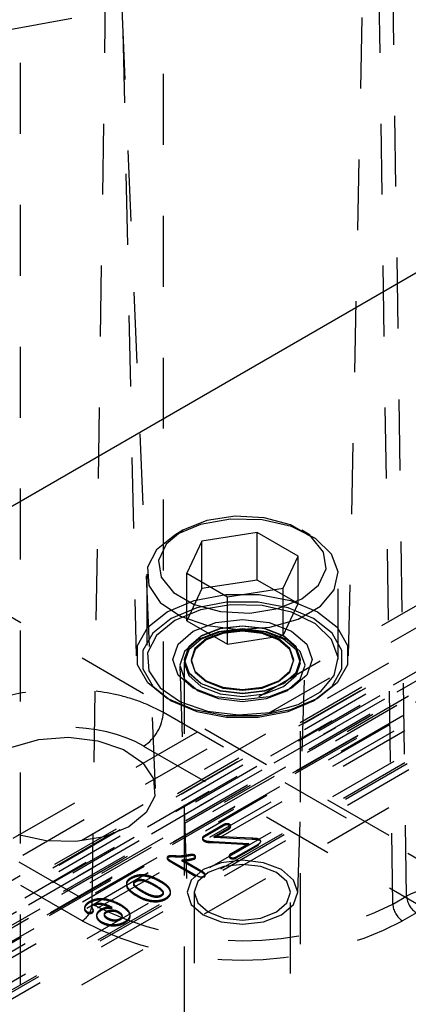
# Model space of a CAD drawing. Header units: inches. Extents: x 1907 to 2452, y -210 to -54.
# Tile 545 of 656: x 2011.251 to 2011.799, y -194.797 to -193.409. Entities that reach past the tile are written whole.
import ezdxf

# ---------------------------------------------------------------- set-up
doc = ezdxf.new("R2010")
doc.units = ezdxf.units.IN
doc.header["$LTSCALE"] = 0.5
doc.header["$MEASUREMENT"] = 0
doc.linetypes.add('HIDDEN', pattern=[0.225, 0.15, -0.075])
doc.layers.add('SID-M-H', color=4, linetype='HIDDEN')
doc.layers.add('SID-M-S', color=105, linetype='Continuous')

msp = doc.modelspace()

# ---------------------------------------------------------------- linework, layer by layer
at = {"layer": 'SID-M-H'}
for p, q in [((2012.98429, -195.25915), (1991.78034, -183.01837)), ((2011.45345, -194.38554), (2011.45345, -192.76163)), ((2011.252, -195.57012), (2011.252, -192.98005)), ((2011.3877, -193.02648), (2011.41506, -194.30586)), ((2011.71466, -194.30586), (2011.74201, -193.02648)), ((2011.79634, -194.64434), (2011.77301, -193.08741)), ((2011.35285, -194.65559), (2011.37619, -193.09866)), ((2011.77686, -194.65559), (2011.75353, -193.09866)), ((2011.44222, -194.49255), (2011.39247, -193.32953)), ((2011.32414, -193.40732), (2011.22658, -193.4252)), ((2012.54045, -193.8134), (2010.20199, -195.16337)), ((2010.21589, -195.18662), (2012.55435, -193.83666)), ((2012.59673, -193.85503), (2010.25827, -195.20499)), ((2012.59917, -193.85012), (2010.26071, -195.20009)), ((2010.26661, -195.20067), (2012.60507, -193.8507)), ((2012.60493, -193.86003), (2010.26647, -195.21)), ((2012.62461, -193.86198), (2010.28615, -195.21195)), ((2010.29352, -195.21621), (2012.63199, -193.86624)), ((2010.25842, -195.22529), (2012.59688, -193.87532)), ((2012.64874, -193.87591), (2010.31028, -195.22588)), ((2012.55703, -193.89725), (2010.21857, -195.24721)), ((2010.27098, -195.24166), (2012.60945, -193.89169)), ((2012.61108, -193.8882), (2010.27261, -195.23817)), ((2012.61501, -193.88859), (2010.27655, -195.23856)), ((2010.31862, -195.23983), (2012.65708, -193.88987)), ((2010.22413, -195.25652), (2012.56259, -193.90655)), ((2010.30034, -195.25229), (2012.6388, -193.90232)), ((2012.64437, -193.91185), (2010.30591, -195.26182)), ((2012.65972, -193.9116), (2010.32126, -195.26156)), ((2012.58822, -193.92134), (2010.24975, -195.27131)), ((2010.25369, -195.2717), (2012.59215, -193.92173)), ((2012.5935, -193.91796), (2010.25504, -195.26793)), ((2010.25531, -195.26842), (2012.59378, -193.91846)), ((2010.30654, -195.30409), (2012.645, -193.95412)), ((2012.66004, -193.95671), (2010.32157, -195.30668)), ((2012.6631, -193.95814), (2010.32464, -195.30811)), ((2010.32714, -195.31598), (2012.6656, -193.96601)), ((2011.50556, -194.12057), (2011.4694, -194.13548)), ((2011.51473, -194.11514), (2011.48099, -194.12878)), ((2011.54816, -194.11325), (2011.50556, -194.12057)), ((2011.55452, -194.10899), (2011.51473, -194.11514)), ((2011.59256, -194.11431), (2011.54816, -194.11325)), ((2011.59555, -194.11106), (2011.55452, -194.10899)), ((2011.63396, -194.12364), (2011.59256, -194.11431)), ((2011.63288, -194.12111), (2011.59555, -194.11106)), ((2011.48099, -194.12878), (2011.45737, -194.14826)), ((2011.48098, -194.12879), (2011.46938, -194.13549)), ((2011.58587, -194.13192), (2011.50745, -194.14405)), ((2011.64328, -194.16506), (2011.58587, -194.13192)), ((2011.58587, -194.19888), (2011.58587, -194.13192)), ((2011.66201, -194.13793), (2011.63288, -194.12111)), ((2011.66787, -194.14022), (2011.63396, -194.12364)), ((2011.66033, -194.13549), (2011.64873, -194.12879)), ((2011.4694, -194.13548), (2011.44357, -194.15636)), ((2011.45737, -194.14826), (2011.44671, -194.17123)), ((2011.50745, -194.14405), (2011.48643, -194.18933)), ((2011.50745, -194.21101), (2011.50745, -194.14405)), ((2011.67941, -194.15948), (2011.66201, -194.13793)), ((2011.69062, -194.16226), (2011.66787, -194.14022)), ((2011.44357, -194.15636), (2011.43089, -194.18095)), ((2011.683, -194.18316), (2011.67941, -194.15948)), ((2011.69974, -194.18737), (2011.69062, -194.16226)), ((2011.44671, -194.17123), (2011.4503, -194.19492)), ((2011.62227, -194.21034), (2011.64328, -194.16506)), ((2011.64328, -194.23202), (2011.64328, -194.16506)), ((2011.43089, -194.18095), (2011.43273, -194.20658)), ((2011.48643, -194.18933), (2011.54384, -194.22247)), ((2011.48643, -194.25628), (2011.48643, -194.18933)), ((2011.67234, -194.20613), (2011.683, -194.18316)), ((2011.69424, -194.21282), (2011.69974, -194.18737)), ((2011.42986, -194.19059), (2011.42986, -194.31111)), ((2011.4503, -194.19492), (2011.4677, -194.21647)), ((2011.58587, -194.19888), (2011.50745, -194.21101)), ((2011.64328, -194.23202), (2011.58587, -194.19888)), ((2011.69986, -194.31111), (2011.69986, -194.19059)), ((2011.43273, -194.20658), (2011.44888, -194.23048)), ((2011.4677, -194.21647), (2011.49683, -194.23328)), ((2011.50745, -194.21101), (2011.48643, -194.25628)), ((2011.54384, -194.22247), (2011.62227, -194.21034)), ((2011.62227, -194.27729), (2011.62227, -194.21034)), ((2011.64872, -194.22561), (2011.67234, -194.20613)), ((2011.67473, -194.23587), (2011.69424, -194.21282)), ((2011.44888, -194.23048), (2011.47761, -194.25006)), ((2011.45892, -194.24364), (2011.49684, -194.22773)), ((2011.49684, -194.22773), (2011.54142, -194.21937)), ((2011.54265, -194.23018), (2011.50042, -194.2381)), ((2011.54142, -194.21937), (2011.58829, -194.21937)), ((2011.58706, -194.23018), (2011.54265, -194.23018)), ((2011.54384, -194.28943), (2011.54384, -194.22247)), ((2011.6293, -194.2381), (2011.58706, -194.23018)), ((2011.58829, -194.21937), (2011.63287, -194.22773)), ((2011.61498, -194.23925), (2011.64872, -194.22561)), ((2011.62227, -194.27729), (2011.64328, -194.23202)), ((2011.63287, -194.22773), (2011.67079, -194.24364)), ((2011.43137, -194.26553), (2011.45892, -194.24364)), ((2011.50042, -194.2381), (2011.46449, -194.25317)), ((2011.50556, -194.24109), (2011.4694, -194.256)), ((2011.49683, -194.23328), (2011.53416, -194.24333)), ((2011.54816, -194.23377), (2011.50556, -194.24109)), ((2011.53416, -194.24333), (2011.57519, -194.2454)), ((2011.59256, -194.23483), (2011.54816, -194.23377)), ((2011.57519, -194.2454), (2011.61498, -194.23925)), ((2011.63396, -194.24416), (2011.59256, -194.23483)), ((2011.66522, -194.25317), (2011.6293, -194.2381)), ((2011.66787, -194.26074), (2011.63396, -194.24416)), ((2011.6433, -194.25401), (2011.67473, -194.23587)), ((2011.67079, -194.24364), (2011.69834, -194.26553)), ((2011.46449, -194.25317), (2011.43839, -194.27391)), ((2011.4694, -194.256), (2011.44357, -194.27688)), ((2011.47761, -194.25006), (2011.51578, -194.26319)), ((2011.48643, -194.25628), (2011.54384, -194.28943)), ((2011.49544, -194.27103), (2011.52729, -194.25875)), ((2011.52729, -194.25875), (2011.56486, -194.25444)), ((2011.56486, -194.25444), (2011.60242, -194.25875)), ((2011.60242, -194.25875), (2011.63427, -194.27103)), ((2011.60338, -194.26528), (2011.6433, -194.25401)), ((2011.69132, -194.27391), (2011.66522, -194.25317)), ((2011.41689, -194.29126), (2011.43137, -194.26553)), ((2011.47416, -194.28942), (2011.49544, -194.27103)), ((2011.53105, -194.27182), (2011.5024, -194.28288)), ((2011.53348, -194.26737), (2011.50687, -194.27764)), ((2011.53348, -194.2677), (2011.50687, -194.27796)), ((2011.53348, -194.27186), (2011.50687, -194.28212)), ((2011.53712, -194.27278), (2011.51362, -194.28185)), ((2011.51578, -194.26319), (2011.55928, -194.26845)), ((2011.56486, -194.26794), (2011.53105, -194.27182)), ((2011.56486, -194.26377), (2011.53348, -194.26737)), ((2011.56486, -194.26409), (2011.53348, -194.2677)), ((2011.56486, -194.26825), (2011.53348, -194.27186)), ((2011.56486, -194.2696), (2011.53712, -194.27278)), ((2011.56486, -194.271), (2011.53723, -194.27417)), ((2011.55928, -194.26845), (2011.60338, -194.26528)), ((2011.59624, -194.26737), (2011.56486, -194.26377)), ((2011.59624, -194.2677), (2011.56486, -194.26409)), ((2011.59866, -194.27182), (2011.56486, -194.26794)), ((2011.59624, -194.27186), (2011.56486, -194.26825)), ((2011.59259, -194.27278), (2011.56486, -194.2696)), ((2011.59248, -194.27417), (2011.56486, -194.271)), ((2011.6161, -194.28185), (2011.59259, -194.27278)), ((2011.62284, -194.27764), (2011.59624, -194.26737)), ((2011.62284, -194.27796), (2011.59624, -194.2677)), ((2011.62284, -194.28212), (2011.59624, -194.27186)), ((2011.62732, -194.28288), (2011.59866, -194.27182)), ((2011.63427, -194.27103), (2011.65555, -194.28942)), ((2011.69062, -194.28278), (2011.66787, -194.26074)), ((2011.69834, -194.26553), (2011.71282, -194.29126)), ((2011.43839, -194.27391), (2011.42466, -194.29829)), ((2011.44357, -194.27688), (2011.43089, -194.30147)), ((2011.5024, -194.28288), (2011.48325, -194.29942)), ((2011.50687, -194.27764), (2011.4891, -194.29299)), ((2011.50687, -194.27796), (2011.4891, -194.29331)), ((2011.50687, -194.28212), (2011.4891, -194.29748)), ((2011.51362, -194.28185), (2011.49791, -194.29542)), ((2011.51381, -194.28321), (2011.49816, -194.29673)), ((2011.53723, -194.27417), (2011.51381, -194.28321)), ((2011.54384, -194.28943), (2011.62227, -194.27729)), ((2011.61591, -194.28321), (2011.59248, -194.27417)), ((2011.63156, -194.29673), (2011.61591, -194.28321)), ((2011.63181, -194.29542), (2011.6161, -194.28185)), ((2011.64061, -194.29299), (2011.62284, -194.27764)), ((2011.64061, -194.29331), (2011.62284, -194.27796)), ((2011.64061, -194.29748), (2011.62284, -194.28212)), ((2011.64646, -194.29942), (2011.62732, -194.28288)), ((2011.69974, -194.30789), (2011.69062, -194.28278)), ((2011.70505, -194.29829), (2011.69132, -194.27391)), ((2010.299, -195.16547), (2011.799, -194.29954)), ((2011.41689, -194.31832), (2011.41689, -194.29126)), ((2011.42466, -194.29829), (2011.42466, -194.32393)), ((2011.46669, -194.31111), (2011.47416, -194.28942)), ((2011.48325, -194.29942), (2011.47652, -194.31893)), ((2011.4891, -194.29299), (2011.48286, -194.31111)), ((2011.4891, -194.29331), (2011.48286, -194.31143)), ((2011.4891, -194.29748), (2011.48286, -194.31559)), ((2011.49791, -194.29542), (2011.49239, -194.31143)), ((2011.49816, -194.29673), (2011.49266, -194.31268)), ((2011.63705, -194.31268), (2011.63156, -194.29673)), ((2011.63732, -194.31143), (2011.63181, -194.29542)), ((2011.64686, -194.31111), (2011.64061, -194.29299)), ((2011.64686, -194.31143), (2011.64061, -194.29331)), ((2011.64686, -194.31559), (2011.64061, -194.29748)), ((2011.65319, -194.31893), (2011.64646, -194.29942)), ((2011.65555, -194.28942), (2011.66303, -194.31111)), ((2011.70505, -194.32393), (2011.70505, -194.29829)), ((2011.71282, -194.29126), (2011.71282, -194.31832)), ((2011.43089, -194.30147), (2011.43273, -194.3271)), ((2011.47416, -194.3328), (2011.46669, -194.31111)), ((2011.48286, -194.31111), (2011.48286, -194.31143)), ((2011.48286, -194.31111), (2011.4891, -194.32922)), ((2011.48286, -194.31143), (2011.4891, -194.32955)), ((2011.49239, -194.31143), (2011.49791, -194.32744)), ((2011.49266, -194.31268), (2011.49816, -194.32863)), ((2011.63156, -194.32863), (2011.63705, -194.31268)), ((2011.63181, -194.32744), (2011.63732, -194.31143)), ((2011.64061, -194.32922), (2011.64686, -194.31111)), ((2011.64061, -194.32955), (2011.64686, -194.31143)), ((2011.64686, -194.31143), (2011.64686, -194.31111)), ((2011.66303, -194.31111), (2011.65555, -194.3328)), ((2011.69424, -194.33335), (2011.69974, -194.30789)), ((2011.43137, -194.34405), (2011.41689, -194.31832)), ((2011.42466, -194.32393), (2011.43839, -194.34831)), ((2011.43273, -194.3271), (2011.44888, -194.351)), ((2011.47652, -194.31893), (2011.48325, -194.33845)), ((2011.47654, -194.31988), (2011.4868, -194.63985)), ((2011.48286, -194.31559), (2011.48286, -194.91208)), ((2011.48286, -194.31559), (2011.4891, -194.33371)), ((2011.49791, -194.32744), (2011.51362, -194.34101)), ((2011.49816, -194.32863), (2011.51381, -194.34215)), ((2011.61591, -194.34215), (2011.63156, -194.32863)), ((2011.6161, -194.34101), (2011.63181, -194.32744)), ((2011.64061, -194.33371), (2011.64686, -194.31559)), ((2011.64291, -194.63985), (2011.65317, -194.31988)), ((2011.64646, -194.33845), (2011.65319, -194.31893)), ((2011.64686, -194.91208), (2011.64686, -194.31559)), ((2011.69132, -194.34831), (2011.70505, -194.32393)), ((2011.71282, -194.31832), (2011.69834, -194.34405)), ((2011.49544, -194.35118), (2011.47416, -194.3328)), ((2011.48325, -194.33845), (2011.5024, -194.35499)), ((2011.4891, -194.32922), (2011.50687, -194.34458)), ((2011.4891, -194.32955), (2011.50687, -194.3449)), ((2011.4891, -194.33371), (2011.50687, -194.34906)), ((2011.51362, -194.34101), (2011.53712, -194.35008)), ((2011.51381, -194.34215), (2011.53723, -194.35118)), ((2011.59248, -194.35118), (2011.61591, -194.34215)), ((2011.59259, -194.35008), (2011.6161, -194.34101)), ((2011.62284, -194.34458), (2011.64061, -194.32922)), ((2011.62284, -194.3449), (2011.64061, -194.32955)), ((2011.62284, -194.34906), (2011.64061, -194.33371)), ((2011.62732, -194.35499), (2011.64646, -194.33845)), ((2011.65555, -194.3328), (2011.63427, -194.35118)), ((2011.67473, -194.35639), (2011.69424, -194.33335)), ((2011.45892, -194.36595), (2011.43137, -194.34405)), ((2011.43839, -194.34831), (2011.46449, -194.36905)), ((2011.44888, -194.351), (2011.47761, -194.37058)), ((2011.52729, -194.36347), (2011.49544, -194.35118)), ((2011.5024, -194.35499), (2011.53105, -194.36605)), ((2011.50687, -194.34458), (2011.53348, -194.35484)), ((2011.50687, -194.3449), (2011.53348, -194.35516)), ((2011.50687, -194.34906), (2011.53348, -194.35932)), ((2011.53348, -194.35484), (2011.56486, -194.35845)), ((2011.53348, -194.35516), (2011.56486, -194.35877)), ((2011.53712, -194.35008), (2011.56486, -194.35326)), ((2011.53723, -194.35118), (2011.56486, -194.35436)), ((2011.56486, -194.35326), (2011.59259, -194.35008)), ((2011.56486, -194.35436), (2011.59248, -194.35118)), ((2011.56486, -194.35845), (2011.59624, -194.35484)), ((2011.56486, -194.35877), (2011.59624, -194.35516)), ((2011.59624, -194.35484), (2011.62284, -194.34458)), ((2011.59624, -194.35516), (2011.62284, -194.3449)), ((2011.59624, -194.35932), (2011.62284, -194.34906)), ((2011.59866, -194.36605), (2011.62732, -194.35499)), ((2011.63427, -194.35118), (2011.60242, -194.36347)), ((2011.6433, -194.37453), (2011.67473, -194.35639)), ((2011.66522, -194.36905), (2011.69132, -194.34831)), ((2011.69834, -194.34405), (2011.67079, -194.36595)), ((2011.799, -194.36268), (2010.299, -195.22862)), ((2011.49684, -194.38185), (2011.45892, -194.36595)), ((2011.46449, -194.36905), (2011.50042, -194.38412)), ((2011.47761, -194.37058), (2011.51578, -194.38371)), ((2011.56486, -194.36778), (2011.52729, -194.36347)), ((2011.53105, -194.36605), (2011.56486, -194.36993)), ((2011.53348, -194.35932), (2011.56486, -194.36293)), ((2011.56486, -194.36293), (2011.59624, -194.35932)), ((2011.60242, -194.36347), (2011.56486, -194.36778)), ((2011.56486, -194.36993), (2011.59866, -194.36605)), ((2011.6293, -194.38412), (2011.66522, -194.36905)), ((2011.67079, -194.36595), (2011.63287, -194.38185)), ((2011.54142, -194.39021), (2011.49684, -194.38185)), ((2011.50042, -194.38412), (2011.54265, -194.39204)), ((2011.51578, -194.38371), (2011.55928, -194.38898)), ((2011.58706, -194.39204), (2011.6293, -194.38412)), ((2011.63287, -194.38185), (2011.58829, -194.39021)), ((2011.60338, -194.3858), (2011.6433, -194.37453)), ((2012.92405, -195.2345), (2011.45345, -194.38554)), ((2011.58829, -194.39021), (2011.54142, -194.39021)), ((2011.54265, -194.39204), (2011.58706, -194.39204)), ((2011.55928, -194.38898), (2011.60338, -194.3858)), ((2011.23996, -194.43426), (2011.2778, -194.42358)), ((2011.2778, -194.42358), (2011.31959, -194.42057)), ((2011.31959, -194.42057), (2011.36082, -194.42556)), ((2011.36082, -194.42556), (2011.397, -194.43801)), ((2011.397, -194.43801), (2011.42422, -194.45656)), ((2011.42562, -194.43292), (2012.89622, -195.28187)), ((2011.42422, -194.45656), (2011.43954, -194.47921)), ((2011.43954, -194.47921), (2011.44128, -194.50351)), ((2010.299, -195.36951), (2011.799, -194.50358)), ((2011.44128, -194.50351), (2011.42926, -194.52681)), ((2011.42926, -194.52681), (2011.40478, -194.5466)), ((2011.40478, -194.5466), (2011.3705, -194.56073)), ((2011.53845, -194.54367), (2011.51119, -194.5594)), ((2011.53845, -194.54527), (2011.51119, -194.56101)), ((2011.52481, -194.56021), (2011.54596, -194.54801)), ((2011.52481, -194.56182), (2011.54596, -194.54961)), ((2011.53845, -194.54527), (2011.53845, -194.54367)), ((2011.54596, -194.54961), (2011.54596, -194.54801)), ((2011.28805, -194.56666), (2011.24881, -194.55783)), ((2011.3705, -194.56073), (2011.33013, -194.56767)), ((2011.51119, -194.56101), (2011.51119, -194.5594)), ((2011.57875, -194.56293), (2011.52481, -194.56021)), ((2011.52481, -194.56182), (2011.52481, -194.56021)), ((2011.57875, -194.56454), (2011.52481, -194.56182)), ((2011.57875, -194.56454), (2011.57875, -194.56293)), ((2011.33013, -194.56767), (2011.28805, -194.56666)), ((2011.52349, -194.56909), (2011.52349, -194.56749)), ((2011.52349, -194.56749), (2011.57406, -194.57011)), ((2011.52349, -194.56909), (2011.57406, -194.57172)), ((2011.57406, -194.57011), (2011.5487, -194.58475)), ((2011.57406, -194.57172), (2011.5487, -194.58636)), ((2011.55622, -194.58909), (2011.58733, -194.57113)), ((2011.55622, -194.5907), (2011.58733, -194.57274)), ((2011.57406, -194.57172), (2011.57406, -194.57011)), ((2011.58733, -194.57274), (2011.58733, -194.57113)), ((2011.5487, -194.58636), (2011.5487, -194.58475)), ((2011.55622, -194.5907), (2011.55622, -194.58909)), ((2011.24961, -194.59599), (2011.35285, -194.65559)), ((2011.46161, -194.59477), (2011.46161, -194.59317)), ((2011.46161, -194.59317), (2011.49938, -194.61497)), ((2011.46161, -194.59477), (2011.49938, -194.61658)), ((2011.50948, -194.61067), (2011.4797, -194.59349)), ((2011.4797, -194.59509), (2011.4797, -194.59349)), ((2011.50948, -194.61228), (2011.4797, -194.59509)), ((2011.53498, -194.59737), (2011.50965, -194.60714)), ((2011.53883, -194.60274), (2011.51677, -194.61125)), ((2011.56486, -194.59394), (2011.53498, -194.59737)), ((2011.56486, -194.59976), (2011.53883, -194.60274)), ((2011.59473, -194.59737), (2011.56486, -194.59394)), ((2011.59088, -194.60274), (2011.56486, -194.59976)), ((2011.61294, -194.61125), (2011.59088, -194.60274)), ((2011.62006, -194.60714), (2011.59473, -194.59737)), ((2011.50965, -194.60714), (2011.49273, -194.62176)), ((2011.49938, -194.61658), (2011.49938, -194.61497)), ((2011.51677, -194.61125), (2011.50203, -194.62399)), ((2011.50948, -194.61228), (2011.50948, -194.61067)), ((2011.62768, -194.62399), (2011.61294, -194.61125)), ((2011.63698, -194.62176), (2011.62006, -194.60714)), ((2011.33894, -194.67942), (2011.24961, -194.62785)), ((2011.49273, -194.62176), (2011.48679, -194.63901)), ((2011.50203, -194.62399), (2011.49686, -194.63901)), ((2011.63286, -194.63901), (2011.62768, -194.62399)), ((2011.64292, -194.63901), (2011.63698, -194.62176)), ((2011.48679, -194.63901), (2011.49273, -194.65626)), ((2011.49686, -194.63901), (2011.49686, -195.15343)), ((2011.49686, -194.63901), (2011.50203, -194.65403)), ((2011.62768, -194.65403), (2011.63286, -194.63901)), ((2011.63286, -195.15343), (2011.63286, -194.63901)), ((2011.63698, -194.65626), (2011.64292, -194.63901)), ((2011.77686, -194.65559), (2011.79634, -194.64434)), ((2011.49273, -194.65626), (2011.50965, -194.67088)), ((2011.50203, -194.65403), (2011.51677, -194.66677)), ((2011.61294, -194.66677), (2011.62768, -194.65403)), ((2011.62006, -194.67088), (2011.63698, -194.65626)), ((2011.50965, -194.67088), (2011.53498, -194.68065)), ((2011.51677, -194.66677), (2011.53883, -194.67528)), ((2011.53883, -194.67528), (2011.56486, -194.67827)), ((2011.56486, -194.67827), (2011.59088, -194.67528)), ((2011.59088, -194.67528), (2011.61294, -194.66677)), ((2011.59473, -194.68065), (2011.62006, -194.67088)), ((2011.81026, -194.66817), (2011.79077, -194.67942)), ((2011.53498, -194.68065), (2011.56486, -194.68408)), ((2011.56486, -194.68408), (2011.59473, -194.68065))]:
    msp.add_line(p, q, dxfattribs=at)
for centre, radius, start, end in [((2011.39284, -194.38179), 0.06073, 302.67417, 356.45973), ((2011.84324, -194.73486), 0.10195, 62.60967, 117.39033), ((2011.82663, -194.64263), 0.03033, 183.22965, 237.34774), ((2011.32257, -194.65388), 0.03033, 302.65226, 356.77035), ((2011.56486, -194.24643), 0.46082, 242.60967, 297.39033), ((2011.80714, -194.65388), 0.03033, 183.22965, 237.34774), ((2011.56486, -194.2434), 0.49107, 242.60967, 297.39033)]:
    msp.add_arc(centre, radius, start, end, dxfattribs=at)
msp.add_ellipse((2011.31431, -194.49727), major_axis=(0.15748, 0), ratio=0.5776834, start_param=0.7857408, end_param=2.3558519, dxfattribs=at)
for points, knots in [([(2011.45345, -194.38554), (2011.4434, -194.38045), (2011.42357, -194.3704), (2011.37747, -194.35696), (2011.31431, -194.34977), (2011.25115, -194.35696), (2011.20504, -194.3704), (2011.18521, -194.38045), (2011.17516, -194.38554)], [0, 0, 0, 0, 0.1304144, 0.2574026, 0.5, 0.7425941, 0.8695831, 1, 1, 1, 1]), ([(2011.54677, -194.5433), (2011.54608, -194.54298), (2011.54468, -194.54233), (2011.54206, -194.54229), (2011.53998, -194.54285), (2011.53896, -194.54339), (2011.53845, -194.54367)], [0, 0, 0, 0, 0.2794928, 0.5582443, 0.7788061, 1, 1, 1, 1]), ([(2011.54677, -194.54491), (2011.54608, -194.54458), (2011.54468, -194.54394), (2011.54206, -194.54389), (2011.53998, -194.54446), (2011.53896, -194.545), (2011.53845, -194.54527)], [0, 0, 0, 0, 0.2794928, 0.5582443, 0.7788061, 1, 1, 1, 1]), ([(2011.54596, -194.54801), (2011.54655, -194.54763), (2011.54771, -194.5469), (2011.54851, -194.54553), (2011.54809, -194.54421), (2011.54721, -194.5436), (2011.54677, -194.5433)], [0, 0, 0, 0, 0.2807802, 0.5599744, 0.7798916, 1, 1, 1, 1]), ([(2011.54596, -194.54961), (2011.54655, -194.54924), (2011.54771, -194.5485), (2011.54851, -194.54713), (2011.54809, -194.54582), (2011.54721, -194.54521), (2011.54677, -194.54491)], [0, 0, 0, 0, 0.2807802, 0.5599744, 0.7798916, 1, 1, 1, 1]), ([(2011.51119, -194.5594), (2011.51045, -194.55987), (2011.50898, -194.5608), (2011.50814, -194.56259), (2011.50907, -194.56418), (2011.51022, -194.56492), (2011.5108, -194.56529)], [0, 0, 0, 0, 0.2808981, 0.5592517, 0.7792708, 1, 1, 1, 1]), ([(2011.51119, -194.56101), (2011.51045, -194.56148), (2011.50898, -194.56241), (2011.50814, -194.5642), (2011.50907, -194.56579), (2011.51022, -194.56653), (2011.5108, -194.5669)], [0, 0, 0, 0, 0.2808981, 0.5592517, 0.7792708, 1, 1, 1, 1]), ([(2011.58837, -194.56437), (2011.58761, -194.56404), (2011.58608, -194.56336), (2011.58263, -194.56314), (2011.58022, -194.56301), (2011.57875, -194.56293)], [0, 0, 0, 0, 0.278669, 0.5588367, 1, 1, 1, 1]), ([(2011.58837, -194.56598), (2011.58761, -194.56564), (2011.58608, -194.56496), (2011.58263, -194.56475), (2011.58022, -194.56462), (2011.57875, -194.56454)], [0, 0, 0, 0, 0.278669, 0.5588367, 1, 1, 1, 1]), ([(2011.58733, -194.57113), (2011.58817, -194.5706), (2011.58985, -194.56953), (2011.59095, -194.56755), (2011.59028, -194.56567), (2011.58901, -194.56481), (2011.58837, -194.56437)], [0, 0, 0, 0, 0.2808458, 0.5598599, 0.7797019, 1, 1, 1, 1]), ([(2011.5108, -194.56529), (2011.51199, -194.56588), (2011.51396, -194.56687), (2011.51754, -194.56715), (2011.5205, -194.56736), (2011.52249, -194.56744), (2011.52349, -194.56749)], [0, 0, 0, 0, 0.33854014, 0.5587446, 0.77936976, 1, 1, 1, 1]), ([(2011.5108, -194.5669), (2011.51199, -194.56749), (2011.51396, -194.56848), (2011.51754, -194.56876), (2011.5205, -194.56897), (2011.52249, -194.56905), (2011.52349, -194.56909)], [0, 0, 0, 0, 0.33854014, 0.5587446, 0.77936976, 1, 1, 1, 1]), ([(2011.4603, -194.58806), (2011.45973, -194.5885), (2011.4586, -194.5894), (2011.45907, -194.59145), (2011.46065, -194.59252), (2011.46161, -194.59317)], [0, 0, 0, 0, 0.2790646, 0.5593318, 1, 1, 1, 1]), ([(2011.4603, -194.58967), (2011.45973, -194.59011), (2011.4586, -194.591), (2011.45907, -194.59306), (2011.46065, -194.59412), (2011.46161, -194.59477)], [0, 0, 0, 0, 0.2790646, 0.5593318, 1, 1, 1, 1]), ([(2011.48778, -194.58655), (2011.4826, -194.58744), (2011.47537, -194.58867), (2011.46616, -194.58712), (2011.46221, -194.58775), (2011.4603, -194.58806)], [0, 0, 0, 0, 0.5657994, 0.7897654, 1, 1, 1, 1]), ([(2011.48778, -194.58816), (2011.4826, -194.58905), (2011.47537, -194.59028), (2011.46616, -194.58872), (2011.46221, -194.58936), (2011.4603, -194.58967)], [0, 0, 0, 0, 0.5657994, 0.7897654, 1, 1, 1, 1]), ([(2011.4797, -194.59349), (2011.48315, -194.59324), (2011.48927, -194.59279), (2011.49483, -194.59125), (2011.49726, -194.59058)], [0, 0, 0, 0, 0.5620984, 1, 1, 1, 1]), ([(2011.4797, -194.59509), (2011.48315, -194.59484), (2011.48927, -194.5944), (2011.49483, -194.59286), (2011.49726, -194.59219)], [0, 0, 0, 0, 0.5620984, 1, 1, 1, 1]), ([(2011.49712, -194.58641), (2011.49636, -194.58606), (2011.49483, -194.58536), (2011.49136, -194.58585), (2011.48914, -194.58629), (2011.48778, -194.58655)], [0, 0, 0, 0, 0.278135, 0.5576305, 1, 1, 1, 1]), ([(2011.49712, -194.58802), (2011.49636, -194.58767), (2011.49483, -194.58697), (2011.49136, -194.58745), (2011.48914, -194.58789), (2011.48778, -194.58816)], [0, 0, 0, 0, 0.278135, 0.5576305, 1, 1, 1, 1]), ([(2011.49726, -194.59058), (2011.49771, -194.59023), (2011.49861, -194.58954), (2011.4987, -194.58829), (2011.49825, -194.5872), (2011.4975, -194.58668), (2011.49712, -194.58641)], [0, 0, 0, 0, 0.2789895, 0.5592065, 0.7797154, 1, 1, 1, 1]), ([(2011.49726, -194.59219), (2011.49771, -194.59184), (2011.49861, -194.59114), (2011.4987, -194.5899), (2011.49825, -194.58881), (2011.4975, -194.58828), (2011.49712, -194.58802)], [0, 0, 0, 0, 0.2789895, 0.5592065, 0.7797154, 1, 1, 1, 1]), ([(2011.5487, -194.58475), (2011.54811, -194.58512), (2011.54693, -194.58585), (2011.54609, -194.58722), (2011.54651, -194.58854), (2011.54741, -194.58914), (2011.54786, -194.58944)], [0, 0, 0, 0, 0.2809714, 0.5600183, 0.7796273, 1, 1, 1, 1]), ([(2011.5487, -194.58636), (2011.54811, -194.58673), (2011.54693, -194.58746), (2011.54609, -194.58883), (2011.54651, -194.59015), (2011.54741, -194.59075), (2011.54786, -194.59105)], [0, 0, 0, 0, 0.2809714, 0.5600183, 0.7796273, 1, 1, 1, 1]), ([(2011.54786, -194.58944), (2011.54855, -194.58977), (2011.54994, -194.59043), (2011.55336, -194.59052), (2011.55513, -194.58963), (2011.55622, -194.58909)], [0, 0, 0, 0, 0.28082924, 0.56052513, 1, 1, 1, 1]), ([(2011.54786, -194.59105), (2011.54855, -194.59138), (2011.54994, -194.59204), (2011.55336, -194.59213), (2011.55513, -194.59124), (2011.55622, -194.5907)], [0, 0, 0, 0, 0.28082924, 0.56052513, 1, 1, 1, 1]), ([(2011.40791, -194.6183), (2011.4063, -194.61938), (2011.40309, -194.62153), (2011.40036, -194.62652), (2011.40192, -194.63011), (2011.40288, -194.63229)], [0, 0, 0, 0, 0.2808063, 0.561073, 1, 1, 1, 1]), ([(2011.40791, -194.61991), (2011.4063, -194.62099), (2011.40309, -194.62314), (2011.40036, -194.62813), (2011.40192, -194.63171), (2011.40288, -194.6339)], [0, 0, 0, 0, 0.2808063, 0.561073, 1, 1, 1, 1]), ([(2011.43237, -194.6156), (2011.43002, -194.61514), (2011.42532, -194.61421), (2011.41613, -194.61458), (2011.41102, -194.61689), (2011.40791, -194.6183)], [0, 0, 0, 0, 0.2811103, 0.56163786, 1, 1, 1, 1]), ([(2011.43237, -194.61721), (2011.43002, -194.61674), (2011.42532, -194.61582), (2011.41613, -194.61619), (2011.41102, -194.6185), (2011.40791, -194.61991)], [0, 0, 0, 0, 0.2811103, 0.56163786, 1, 1, 1, 1]), ([(2011.45015, -194.62343), (2011.44714, -194.62173), (2011.44177, -194.61869), (2011.43524, -194.61654), (2011.43237, -194.6156)], [0, 0, 0, 0, 0.5603687, 1, 1, 1, 1]), ([(2011.45015, -194.62504), (2011.44714, -194.62334), (2011.44177, -194.62029), (2011.43524, -194.61815), (2011.43237, -194.61721)], [0, 0, 0, 0, 0.5603687, 1, 1, 1, 1]), ([(2011.49938, -194.61497), (2011.50098, -194.61582), (2011.50299, -194.61688), (2011.50611, -194.6173), (2011.50829, -194.61723), (2011.50957, -194.61664), (2011.51043, -194.61625)], [0, 0, 0, 0, 0.4994223, 0.6253103, 0.75077, 1, 1, 1, 1]), ([(2011.51043, -194.61625), (2011.51107, -194.61578), (2011.51236, -194.61484), (2011.5123, -194.61257), (2011.51055, -194.61139), (2011.50948, -194.61067)], [0, 0, 0, 0, 0.2803505, 0.56001, 1, 1, 1, 1]), ([(2011.51043, -194.61786), (2011.51107, -194.61739), (2011.51236, -194.61645), (2011.5123, -194.61417), (2011.51055, -194.613), (2011.50948, -194.61228)], [0, 0, 0, 0, 0.2803505, 0.56001, 1, 1, 1, 1]), ([(2011.40288, -194.63229), (2011.40481, -194.63442), (2011.40826, -194.63823), (2011.41347, -194.64129), (2011.41576, -194.64264)], [0, 0, 0, 0, 0.5591559, 1, 1, 1, 1]), ([(2011.40288, -194.6339), (2011.40481, -194.63603), (2011.40826, -194.63983), (2011.41347, -194.64289), (2011.41576, -194.64424)], [0, 0, 0, 0, 0.5591559, 1, 1, 1, 1]), ([(2011.42388, -194.6372), (2011.42032, -194.6351), (2011.41499, -194.63196), (2011.41114, -194.62706), (2011.41213, -194.62405), (2011.41381, -194.62293), (2011.41465, -194.62236)], [0, 0, 0, 0, 0.5015325, 0.7504334, 0.8749654, 1, 1, 1, 1]), ([(2011.42388, -194.6388), (2011.42032, -194.63671), (2011.41499, -194.63357), (2011.41114, -194.62867), (2011.41213, -194.62565), (2011.41381, -194.62453), (2011.41465, -194.62397)], [0, 0, 0, 0, 0.5015325, 0.7504334, 0.8749654, 1, 1, 1, 1]), ([(2011.41465, -194.62236), (2011.41564, -194.62188), (2011.41761, -194.62091), (2011.4229, -194.62043), (2011.43125, -194.62286), (2011.43675, -194.62591), (2011.44043, -194.62795)], [0, 0, 0, 0, 0.1250521, 0.2496287, 0.498484, 1, 1, 1, 1]), ([(2011.41465, -194.62397), (2011.41564, -194.62349), (2011.41761, -194.62252), (2011.4229, -194.62204), (2011.43125, -194.62446), (2011.43675, -194.62752), (2011.44043, -194.62955)], [0, 0, 0, 0, 0.1250521, 0.2496287, 0.498484, 1, 1, 1, 1]), ([(2011.44043, -194.62795), (2011.44405, -194.63008), (2011.44947, -194.63328), (2011.45353, -194.63818), (2011.45283, -194.64128), (2011.45113, -194.64244), (2011.45028, -194.64301)], [0, 0, 0, 0, 0.5014866, 0.7506184, 0.8751054, 1, 1, 1, 1]), ([(2011.44043, -194.62955), (2011.44405, -194.63169), (2011.44947, -194.63489), (2011.45353, -194.63979), (2011.45283, -194.64289), (2011.45113, -194.64404), (2011.45028, -194.64462)], [0, 0, 0, 0, 0.5014866, 0.7506184, 0.8751054, 1, 1, 1, 1]), ([(2011.46132, -194.63209), (2011.45957, -194.63033), (2011.45645, -194.62718), (2011.45207, -194.62458), (2011.45015, -194.62343)], [0, 0, 0, 0, 0.55955888, 1, 1, 1, 1]), ([(2011.46132, -194.6337), (2011.45957, -194.63193), (2011.45645, -194.62878), (2011.45207, -194.62618), (2011.45015, -194.62504)], [0, 0, 0, 0, 0.55955888, 1, 1, 1, 1]), ([(2011.45707, -194.64705), (2011.45873, -194.64589), (2011.46206, -194.64355), (2011.46441, -194.63814), (2011.46249, -194.63438), (2011.46132, -194.63209)], [0, 0, 0, 0, 0.28055489, 0.56108841, 1, 1, 1, 1]), ([(2011.45707, -194.64866), (2011.45873, -194.64749), (2011.46206, -194.64516), (2011.46441, -194.63975), (2011.46249, -194.63599), (2011.46132, -194.6337)], [0, 0, 0, 0, 0.28055489, 0.56108841, 1, 1, 1, 1]), ([(2011.39341, -194.65649), (2011.38686, -194.65318), (2011.37866, -194.64904), (2011.36603, -194.64791), (2011.35745, -194.64845), (2011.35237, -194.65077), (2011.34899, -194.65231)], [0, 0, 0, 0, 0.4990533, 0.6248367, 0.7505217, 1, 1, 1, 1]), ([(2011.41576, -194.64264), (2011.41891, -194.64445), (2011.42451, -194.64768), (2011.43177, -194.64946), (2011.43496, -194.65025)], [0, 0, 0, 0, 0.5608269, 1, 1, 1, 1]), ([(2011.41576, -194.64424), (2011.41891, -194.64606), (2011.42451, -194.64929), (2011.43177, -194.65107), (2011.43496, -194.65185)], [0, 0, 0, 0, 0.5608269, 1, 1, 1, 1]), ([(2011.45028, -194.64301), (2011.44927, -194.64351), (2011.44725, -194.64451), (2011.4418, -194.64491), (2011.43322, -194.64251), (2011.42762, -194.63932), (2011.42388, -194.6372)], [0, 0, 0, 0, 0.1248893, 0.2493346, 0.4984395, 1, 1, 1, 1]), ([(2011.45028, -194.64462), (2011.44927, -194.64512), (2011.44725, -194.64612), (2011.4418, -194.64652), (2011.43322, -194.64412), (2011.42762, -194.64093), (2011.42388, -194.6388)], [0, 0, 0, 0, 0.1248893, 0.2493346, 0.4984395, 1, 1, 1, 1]), ([(2011.43496, -194.65025), (2011.43764, -194.65054), (2011.44207, -194.65102), (2011.44824, -194.65032), (2011.45311, -194.64908), (2011.45575, -194.64773), (2011.45707, -194.64705)], [0, 0, 0, 0, 0.3395908, 0.55979415, 0.77986388, 1, 1, 1, 1]), ([(2011.34899, -194.65231), (2011.34732, -194.65344), (2011.34399, -194.65568), (2011.34204, -194.6597), (2011.34237, -194.66357), (2011.34462, -194.66551), (2011.34574, -194.66647)], [0, 0, 0, 0, 0.2806003, 0.5608357, 0.7809833, 1, 1, 1, 1]), ([(2011.34899, -194.65392), (2011.34732, -194.65504), (2011.34399, -194.65728), (2011.34204, -194.66131), (2011.34237, -194.66518), (2011.34462, -194.66712), (2011.34574, -194.66808)], [0, 0, 0, 0, 0.2806003, 0.5608357, 0.7809833, 1, 1, 1, 1]), ([(2011.39341, -194.6581), (2011.38686, -194.65479), (2011.37866, -194.65064), (2011.36603, -194.64952), (2011.35745, -194.65006), (2011.35237, -194.65238), (2011.34899, -194.65392)], [0, 0, 0, 0, 0.4990533, 0.6248367, 0.7505217, 1, 1, 1, 1]), ([(2011.35379, -194.66198), (2011.35342, -194.66139), (2011.35266, -194.66022), (2011.35284, -194.65845), (2011.35379, -194.65692), (2011.35491, -194.65618), (2011.35547, -194.65581)], [0, 0, 0, 0, 0.2799459, 0.5598354, 0.779851, 1, 1, 1, 1]), ([(2011.35298, -194.66648), (2011.35346, -194.66613), (2011.35441, -194.66541), (2011.35491, -194.66375), (2011.35421, -194.66265), (2011.35379, -194.66198)], [0, 0, 0, 0, 0.2801494, 0.5606414, 1, 1, 1, 1]), ([(2011.35547, -194.65581), (2011.35626, -194.65544), (2011.35785, -194.65471), (2011.36141, -194.65411), (2011.36402, -194.65425), (2011.36561, -194.65434)], [0, 0, 0, 0, 0.2800099, 0.5605069, 1, 1, 1, 1]), ([(2011.35547, -194.65741), (2011.35626, -194.65705), (2011.35785, -194.65632), (2011.36141, -194.65572), (2011.36402, -194.65586), (2011.36561, -194.65594)], [0, 0, 0, 0, 0.2800099, 0.5605069, 1, 1, 1, 1]), ([(2011.38115, -194.66006), (2011.37779, -194.66006), (2011.37179, -194.66006), (2011.3672, -194.66225), (2011.36519, -194.66321)], [0, 0, 0, 0, 0.5593879, 1, 1, 1, 1]), ([(2011.38115, -194.66166), (2011.37779, -194.66167), (2011.37179, -194.66167), (2011.3672, -194.66386), (2011.36519, -194.66482)], [0, 0, 0, 0, 0.5593879, 1, 1, 1, 1]), ([(2011.36561, -194.65434), (2011.3688, -194.65514), (2011.37452, -194.65657), (2011.37912, -194.65899), (2011.38115, -194.66006)], [0, 0, 0, 0, 0.5583718, 1, 1, 1, 1]), ([(2011.36561, -194.65594), (2011.3688, -194.65674), (2011.37452, -194.65818), (2011.37912, -194.66059), (2011.38115, -194.66166)], [0, 0, 0, 0, 0.5583718, 1, 1, 1, 1]), ([(2011.39926, -194.68042), (2011.40119, -194.67912), (2011.40503, -194.67651), (2011.40709, -194.67137), (2011.40472, -194.66394), (2011.39807, -194.65956), (2011.39341, -194.65649)], [0, 0, 0, 0, 0.1870535, 0.3736537, 0.5606263, 1, 1, 1, 1]), ([(2011.39926, -194.68203), (2011.40119, -194.68073), (2011.40503, -194.67812), (2011.40709, -194.67298), (2011.40472, -194.66555), (2011.39807, -194.66117), (2011.39341, -194.6581)], [0, 0, 0, 0, 0.1870535, 0.3736537, 0.5606263, 1, 1, 1, 1]), ([(2011.43496, -194.65185), (2011.43764, -194.65215), (2011.44207, -194.65263), (2011.44824, -194.65193), (2011.45311, -194.65068), (2011.45575, -194.64934), (2011.45707, -194.64866)], [0, 0, 0, 0, 0.3395908, 0.55979415, 0.77986388, 1, 1, 1, 1]), ([(2011.34574, -194.66647), (2011.34634, -194.66674), (2011.34755, -194.66727), (2011.34969, -194.6674), (2011.35162, -194.66715), (2011.35253, -194.66671), (2011.35298, -194.66648)], [0, 0, 0, 0, 0.2793838, 0.5592624, 0.7795939, 1, 1, 1, 1]), ([(2011.34574, -194.66808), (2011.34634, -194.66834), (2011.34755, -194.66887), (2011.34969, -194.669), (2011.35162, -194.66876), (2011.35253, -194.66832), (2011.35298, -194.66809)], [0, 0, 0, 0, 0.2793838, 0.5592624, 0.7795939, 1, 1, 1, 1]), ([(2011.35298, -194.66809), (2011.35346, -194.66773), (2011.35441, -194.66701), (2011.35491, -194.66536), (2011.35421, -194.66426), (2011.35379, -194.66359)], [0, 0, 0, 0, 0.2801494, 0.5606414, 1, 1, 1, 1]), ([(2011.36519, -194.66321), (2011.36324, -194.66466), (2011.35935, -194.66756), (2011.35889, -194.67284), (2011.36148, -194.67732), (2011.36467, -194.6795), (2011.36627, -194.6806)], [0, 0, 0, 0, 0.2793577, 0.5586942, 0.7793005, 1, 1, 1, 1]), ([(2011.36519, -194.66482), (2011.36324, -194.66627), (2011.35935, -194.66917), (2011.35889, -194.67445), (2011.36148, -194.67893), (2011.36467, -194.68111), (2011.36627, -194.68221)], [0, 0, 0, 0, 0.2793577, 0.5586942, 0.7793005, 1, 1, 1, 1]), ([(2011.37497, -194.6755), (2011.37379, -194.67472), (2011.37143, -194.67317), (2011.37001, -194.67032), (2011.37076, -194.66762), (2011.37251, -194.66635), (2011.37339, -194.66571)], [0, 0, 0, 0, 0.2806581, 0.5602691, 0.7801669, 1, 1, 1, 1]), ([(2011.37497, -194.6771), (2011.37379, -194.67633), (2011.37143, -194.67478), (2011.37001, -194.67193), (2011.37076, -194.66923), (2011.37251, -194.66796), (2011.37339, -194.66732)], [0, 0, 0, 0, 0.2806581, 0.5602691, 0.7801669, 1, 1, 1, 1]), ([(2011.37339, -194.66571), (2011.3748, -194.6651), (2011.37763, -194.66389), (2011.3827, -194.66375), (2011.38701, -194.66459), (2011.38908, -194.66564), (2011.39012, -194.66616)], [0, 0, 0, 0, 0.279333, 0.5586818, 0.7791895, 1, 1, 1, 1]), ([(2011.37339, -194.66732), (2011.3748, -194.66671), (2011.37763, -194.6655), (2011.3827, -194.66536), (2011.38701, -194.6662), (2011.38908, -194.66725), (2011.39012, -194.66777)], [0, 0, 0, 0, 0.279333, 0.5586818, 0.7791895, 1, 1, 1, 1]), ([(2011.39211, -194.6766), (2011.39064, -194.67722), (2011.38769, -194.67847), (2011.38083, -194.67823), (2011.37719, -194.67653), (2011.37497, -194.6755)], [0, 0, 0, 0, 0.2795555, 0.5601633, 1, 1, 1, 1]), ([(2011.39012, -194.66616), (2011.39137, -194.667), (2011.39385, -194.66866), (2011.39532, -194.67165), (2011.39491, -194.67455), (2011.39304, -194.67592), (2011.39211, -194.6766)], [0, 0, 0, 0, 0.2806322, 0.5605421, 0.7803737, 1, 1, 1, 1]), ([(2011.39012, -194.66777), (2011.39137, -194.6686), (2011.39385, -194.67027), (2011.39532, -194.67326), (2011.39491, -194.67616), (2011.39304, -194.67752), (2011.39211, -194.67821)], [0, 0, 0, 0, 0.2806322, 0.5605421, 0.7803737, 1, 1, 1, 1]), ([(2011.36627, -194.6806), (2011.36899, -194.68185), (2011.37442, -194.68436), (2011.3844, -194.68498), (2011.39306, -194.68349), (2011.39719, -194.68145), (2011.39926, -194.68042)], [0, 0, 0, 0, 0.2797367, 0.5590716, 0.7794188, 1, 1, 1, 1]), ([(2011.36627, -194.68221), (2011.36899, -194.68346), (2011.37442, -194.68597), (2011.3844, -194.68658), (2011.39306, -194.6851), (2011.39719, -194.68305), (2011.39926, -194.68203)], [0, 0, 0, 0, 0.2797367, 0.5590716, 0.7794188, 1, 1, 1, 1]), ([(2011.39211, -194.67821), (2011.39064, -194.67883), (2011.38769, -194.68007), (2011.38083, -194.67983), (2011.37719, -194.67814), (2011.37497, -194.6771)], [0, 0, 0, 0, 0.2795555, 0.5601633, 1, 1, 1, 1])]:
    msp.add_open_spline(points, degree=3, knots=knots, dxfattribs=at)
at = {"layer": 'SID-M-S'}
msp.add_line((2002.03339, -199.40926), (2015.11487, -191.85749), dxfattribs=at)

doc.saveas('drawing.dxf')
